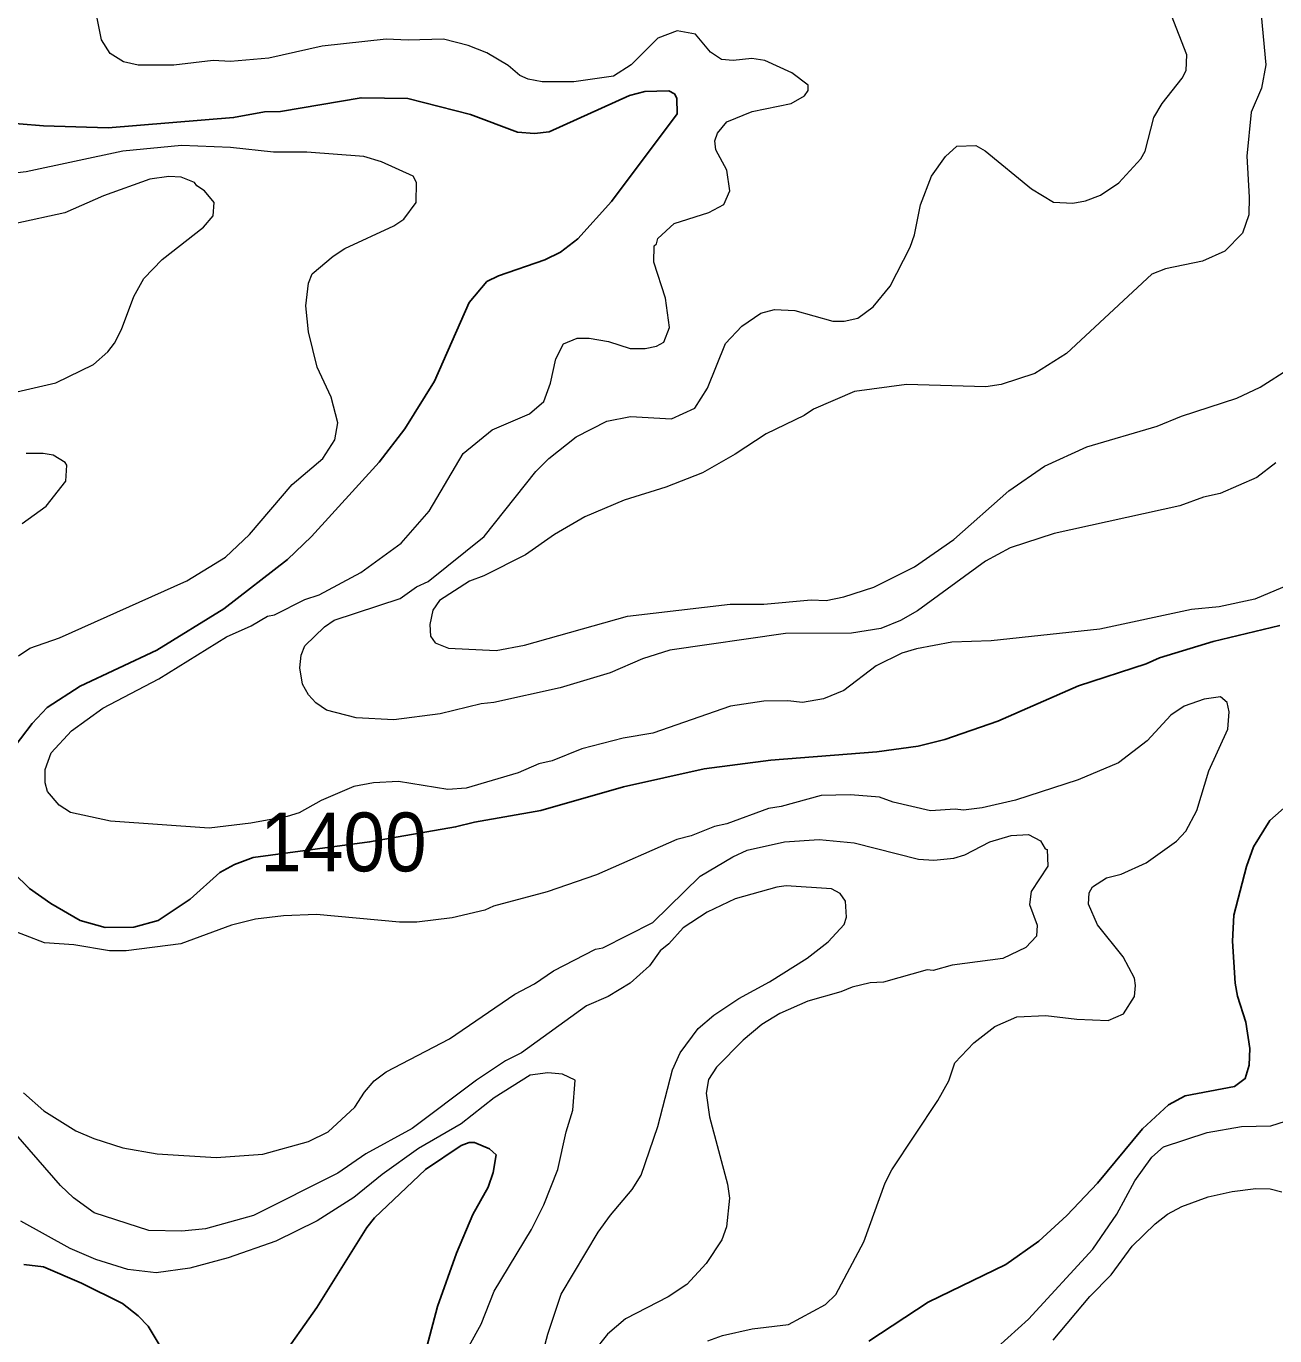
# Model space of a CAD drawing. Extents: x 598.3 to 623.2, y 6902.2 to 6930.1.
# Drawn here: x 603.994 to 605.691, y 6908.921 to 6910.701 of the extents above; entities that cross this region are included whole.
import ezdxf
from ezdxf.enums import TextEntityAlignment as Align

# ---------------------------------------------------------------- set-up
doc = ezdxf.new("R2010")
doc.units = 0
doc.header["$LTSCALE"] = 0.032
doc.layers.add('1', color=7, linetype='Continuous', lineweight=25)
doc.layers.add('2', color=7, linetype='Continuous', lineweight=13)
doc.layers.add('61', color=7, linetype='Continuous')

msp = doc.modelspace()

# ---------------------------------------------------------------- linework, layer by layer
at = {"layer": '1'}
for points in [[(603.9701, 6909.7117), (604.0021, 6909.7534), (604.0223, 6909.7751), (604.0673, 6909.8039), (604.1713, 6909.853), (604.2625, 6909.9092), (604.349, 6909.9763), (604.3814, 6910.0072), (604.4737, 6910.1083), (604.5084, 6910.1537), (604.5489, 6910.2185), (604.5958, 6910.3253), (604.62, 6910.3541), (604.6357, 6910.3617), (604.6987, 6910.3836), (604.7201, 6910.3937), (604.7436, 6910.4122), (604.7891, 6910.4626), (604.8784, 6910.5817), (604.8781, 6910.6032), (604.8749, 6910.6091), (604.8671, 6910.6131), (604.8344, 6910.6124), (604.8137, 6910.6068), (604.7046, 6910.5573), (604.6846, 6910.555), (604.6613, 6910.557), (604.5978, 6910.5809), (604.5126, 6910.6027), (604.4489, 6910.6037), (604.3393, 6910.5849), (604.3177, 6910.5848), (604.2756, 6910.5768), (604.1054, 6910.5631), (604.0172, 6910.5654), (603.9509, 6910.5711)], [(605.6977, 6909.8864), (605.607, 6909.8645), (605.5338, 6909.8425), (605.5157, 6909.8343), (605.4237, 6909.8045), (605.3144, 6909.7562), (605.2424, 6909.7316), (605.2061, 6909.7226), (605.1498, 6909.7146), (605.0057, 6909.7035), (604.9152, 6909.6915), (604.8056, 6909.667), (604.693, 6909.6349), (604.6029, 6909.6191), (604.5773, 6909.6126), (604.4606, 6909.5922), (604.3024, 6909.5711), (604.2768, 6909.5614), (604.2572, 6909.5507), (604.2166, 6909.5146), (604.173, 6909.4855), (604.1399, 6909.4763), (604.1013, 6909.4758), (604.067, 6909.4856), (604.0274, 6909.5084), (603.9985, 6909.529), (603.9766, 6909.5502)], [(605.635, 6909.4926), (605.6524, 6909.5589), (605.6619, 6909.5854), (605.6841, 6909.6213), (605.7264, 6909.6591)], [(605.1391, 6908.9135), (605.2195, 6908.9665), (605.3253, 6909.0179), (605.3698, 6909.0494), (605.4079, 6909.0844), (605.4496, 6909.1286), (605.5111, 6909.2022), (605.5461, 6909.2349), (605.5689, 6909.2469), (605.6358, 6909.2598), (605.6505, 6909.2706), (605.656, 6909.2889), (605.6569, 6909.3115), (605.6512, 6909.3472), (605.6399, 6909.3825), (605.6367, 6909.4003), (605.6334, 6909.4572), (605.635, 6909.4926)], [(604.5384, 6908.9059), (604.5526, 6908.9609), (604.5786, 6909.0331), (604.601, 6909.0859), (604.6218, 6909.1228), (604.6284, 6909.1429), (604.6326, 6909.1668), (604.6236, 6909.1749), (604.6029, 6909.1836), (604.5956, 6909.1836), (604.5851, 6909.1796), (604.5363, 6909.1469), (604.4671, 6909.0811), (604.4566, 6909.0681), (604.3888, 6908.9596), (604.3376, 6908.887)], [(604.2017, 6908.8638), (604.1595, 6908.9341), (604.1461, 6908.9482), (604.1245, 6908.965), (604.069, 6908.9925), (604.0173, 6909.0145), (603.9906, 6909.0178)]]:
    msp.add_lwpolyline(points, dxfattribs=at)
at = {"layer": '2'}
for points in [[(604.5611, 6910.6836), (604.5129, 6910.6821), (604.4831, 6910.6836), (604.396, 6910.674), (604.3234, 6910.6578), (604.2713, 6910.6529), (604.2481, 6910.6546), (604.1946, 6910.648), (604.1459, 6910.6481), (604.126, 6910.6525), (604.1081, 6910.6638), (604.0963, 6910.6827), (604.0898, 6910.7143)], [(604.3658, 6909.829), (604.3674, 6909.8461), (604.3724, 6909.8587), (604.3991, 6909.8848), (604.4124, 6909.8938), (604.502, 6909.9233), (604.5242, 6909.9388), (604.54, 6909.9463), (604.6161, 6910.0072), (604.6863, 6910.0959), (604.7041, 6910.1136), (604.7414, 6910.1431), (604.7829, 6910.164), (604.815, 6910.1704), (604.8709, 6910.1672), (604.9023, 6910.1817), (604.9197, 6910.2091), (604.9444, 6910.2698), (604.9662, 6910.2933), (604.9923, 6910.3112), (605.0109, 6910.3161), (605.0382, 6910.3146), (605.09, 6910.3), (605.1056, 6910.3), (605.1242, 6910.304), (605.1449, 6910.3197), (605.1678, 6910.3475), (605.1952, 6910.4006), (605.2012, 6910.4176), (605.2093, 6910.4581), (605.2241, 6910.4972), (605.2433, 6910.5241), (605.2587, 6910.5378), (605.2843, 6910.5387), (605.297, 6910.5317), (605.3602, 6910.48), (605.3901, 6910.4619), (605.4162, 6910.4603), (605.4336, 6910.4638), (605.454, 6910.4713), (605.4788, 6910.4882), (605.5085, 6910.5207), (605.5145, 6910.5312), (605.5263, 6910.5771), (605.5378, 6910.596), (605.565, 6910.6305), (605.5703, 6910.641), (605.5713, 6910.6619), (605.5502, 6910.7156)], [(605.6723, 6910.7162), (605.6787, 6910.6486), (605.6724, 6910.617), (605.6584, 6910.5841), (605.6528, 6910.5243), (605.656, 6910.4686), (605.6552, 6910.4446), (605.6469, 6910.4196), (605.6226, 6910.3953), (605.5924, 6910.3818), (605.5422, 6910.3712), (605.5235, 6910.364), (605.4074, 6910.2561), (605.3644, 6910.229), (605.3188, 6910.2142), (605.2981, 6910.211), (605.19, 6910.2141), (605.1194, 6910.2044), (605.0637, 6910.1806), (605.0512, 6910.1719), (604.9994, 6910.1468), (604.9575, 6910.1194), (604.9127, 6910.0938), (604.863, 6910.0744), (604.8063, 6910.0568), (604.7528, 6910.0341), (604.712, 6910.0103), (604.6724, 6909.9826), (604.6157, 6909.9541), (604.5962, 6909.9469), (604.5555, 6909.9204), (604.5463, 6909.9072), (604.5424, 6909.888), (604.5431, 6909.872), (604.5497, 6909.8629), (604.5679, 6909.8554), (604.6327, 6909.8523), (604.6712, 6909.8596), (604.8108, 6909.8993), (604.9504, 6909.9154), (604.9963, 6909.9154), (605.0606, 6909.9211), (605.0811, 6909.9203), (605.1052, 6909.9253), (605.1459, 6909.9386), (605.2012, 6909.9661), (605.2543, 6910.0032), (605.3292, 6910.0694), (605.3777, 6910.1029), (605.4351, 6910.1291), (605.5309, 6910.1575), (605.564, 6910.171), (605.6391, 6910.1954), (605.6709, 6910.2106), (605.7119, 6910.2367)], [(605.4527, 6909.8814), (605.3052, 6909.8656), (605.2519, 6909.8636), (605.2039, 6909.8548), (605.1836, 6909.8488), (605.149, 6909.8315), (605.105, 6909.7982), (605.0773, 6909.7867), (605.0487, 6909.7819), (605.0287, 6909.7842), (604.9961, 6909.7834), (604.9511, 6909.777), (604.8455, 6909.7401), (604.8051, 6909.7333), (604.7489, 6909.7188), (604.7085, 6909.7026), (604.6903, 6909.6984), (604.6626, 6909.6862), (604.5919, 6909.6654), (604.5668, 6909.6637), (604.4999, 6909.6742), (604.4656, 6909.6726), (604.4391, 6909.6678), (604.3947, 6909.6485), (604.3647, 6909.632), (604.3485, 6909.6268), (604.2992, 6909.6176), (604.2425, 6909.6111), (604.1085, 6909.6206), (604.054, 6909.6322), (604.0385, 6909.642), (604.0227, 6909.661), (604.0194, 6909.6724), (604.0194, 6909.6907), (604.0278, 6909.7133), (604.0554, 6909.7434), (604.0981, 6909.7741), (604.174, 6909.8139), (604.266, 6909.8708), (604.2995, 6909.8858), (604.3218, 6909.899), (604.3312, 6909.901), (604.3725, 6909.9217), (604.392, 6909.9281), (604.4487, 6909.9584), (604.5034, 6909.9985), (604.5416, 6910.042), (604.5878, 6910.1202), (604.627, 6910.1525), (604.678, 6910.1743), (604.6975, 6910.1907), (604.7063, 6910.2156), (604.7138, 6910.2487), (604.7238, 6910.2691), (604.7425, 6910.2772), (604.7589, 6910.2772), (604.7854, 6910.2726), (604.8148, 6910.2628), (604.835, 6910.2628), (604.8503, 6910.2659), (604.8602, 6910.2717), (604.8683, 6910.2913), (604.8628, 6910.3313), (604.8466, 6910.3801), (604.8474, 6910.4027), (604.8506, 6910.4054), (604.8523, 6910.4123), (604.8742, 6910.4327), (604.9217, 6910.4479), (604.942, 6910.4585), (604.9502, 6910.4772), (604.9459, 6910.5053), (604.9311, 6910.533), (604.9299, 6910.545), (604.9333, 6910.5557), (604.9462, 6910.571), (604.9804, 6910.5849), (605.0334, 6910.5961), (605.0516, 6910.6062), (605.0563, 6910.6138), (605.0563, 6910.6211), (605.0344, 6910.6375), (604.9978, 6910.6546), (604.9798, 6910.657), (604.9545, 6910.6546), (604.9386, 6910.6558), (604.9236, 6910.6657), (604.9032, 6910.6901), (604.8784, 6910.6949), (604.8521, 6910.685), (604.8162, 6910.6484), (604.7922, 6910.6333), (604.7382, 6910.6254), (604.695, 6910.6254), (604.6762, 6910.6292), (604.6647, 6910.6341), (604.6489, 6910.6474), (604.6197, 6910.6648), (604.5943, 6910.6749), (604.5611, 6910.6836)], [(603.9833, 6909.8454), (603.9988, 6909.8554), (604.039, 6909.8698), (604.2123, 6909.9472), (604.2648, 6909.9793), (604.2971, 6910.0103), (604.3551, 6910.0781), (604.3969, 6910.1134), (604.4134, 6910.1388), (604.4175, 6910.1621), (604.4085, 6910.1966), (604.3893, 6910.2378), (604.3776, 6910.2854), (604.3738, 6910.3208), (604.3773, 6910.3519), (604.3826, 6910.3645), (604.4108, 6910.3884), (604.4268, 6910.3988), (604.4935, 6910.4297), (604.507, 6910.4388), (604.5236, 6910.4613), (604.5244, 6910.4885), (604.5195, 6910.4973), (604.4769, 6910.5167), (604.4527, 6910.5241), (604.3752, 6910.5298), (604.33, 6910.5299), (604.2716, 6910.5363), (604.2047, 6910.5387), (604.1251, 6910.5314), (603.994, 6910.5031), (603.9582, 6910.499)], [(603.9573, 6910.1988), (604.0342, 6910.2164), (604.0855, 6910.2413), (604.1048, 6910.2583), (604.114, 6910.27), (604.1235, 6910.2889), (604.1402, 6910.3337), (604.1537, 6910.3582), (604.1784, 6910.3837), (604.2346, 6910.4279), (604.2481, 6910.4431), (604.2495, 6910.4615), (604.2362, 6910.4773), (604.2256, 6910.4839), (604.2225, 6910.4884), (604.2046, 6910.4958), (604.1878, 6910.4967), (604.162, 6910.4932), (604.0989, 6910.4705), (604.0463, 6910.4473), (603.9799, 6910.4328)], [(603.9883, 6910.025), (604.0212, 6910.0486), (604.0476, 6910.0826), (604.0491, 6910.1042), (604.0468, 6910.1081), (604.0304, 6910.1178), (604.0171, 6910.1202), (603.9936, 6910.1202)], [(605.6919, 6910.1075), (605.6661, 6910.0876), (605.6162, 6910.0658), (605.5936, 6910.061), (605.5617, 6910.0491), (605.3909, 6910.0116), (605.331, 6909.9921), (605.2977, 6909.9739), (605.205, 6909.9064), (605.1818, 6909.8931), (605.1553, 6909.8823), (605.1154, 6909.8758), (605.0255, 6909.8757), (604.8684, 6909.8531), (604.8312, 6909.8409), (604.7873, 6909.8222), (604.7193, 6909.8017), (604.6295, 6909.7816), (604.6121, 6909.7801), (604.5566, 6909.7665), (604.4934, 6909.7584), (604.4424, 6909.7609), (604.402, 6909.7715), (604.3876, 6909.7812), (604.3773, 6909.7921), (604.3695, 6909.8068), (604.3658, 6909.829)], [(605.7269, 6909.9491), (605.6637, 6909.922), (605.6149, 6909.9118), (605.5773, 6909.9081), (605.4527, 6909.8814)], [(604.92, 6908.914), (604.94, 6908.9214), (604.9804, 6908.9303), (605.0297, 6908.9363), (605.0803, 6908.9635), (605.0942, 6908.9772), (605.1321, 6909.0488), (605.1613, 6909.1289), (605.1703, 6909.1464), (605.2329, 6909.2406), (605.2479, 6909.2673), (605.2559, 6909.292), (605.2817, 6909.319), (605.3102, 6909.3414), (605.3399, 6909.3545), (605.3797, 6909.3561), (605.4216, 6909.3513), (605.4643, 6909.3496), (605.485, 6909.3584), (605.4998, 6909.382), (605.5014, 6909.3971), (605.4999, 6909.4069), (605.4844, 6909.4362), (605.4495, 6909.4794), (605.4377, 6909.5078), (605.4383, 6909.523), (605.4431, 6909.5314), (605.4621, 6909.5436), (605.4818, 6909.5486), (605.5158, 6909.564), (605.5573, 6909.5933), (605.5696, 6909.607), (605.5846, 6909.6348), (605.6011, 6909.6891), (605.627, 6909.7457), (605.6286, 6909.7693), (605.6259, 6909.7819), (605.617, 6909.7895), (605.5945, 6909.7865), (605.5676, 6909.7769), (605.5496, 6909.7645), (605.5171, 6909.7297), (605.4781, 6909.6998), (605.4235, 6909.6765), (605.3382, 6909.6492), (605.2932, 6909.6384), (605.2676, 6909.6354), (605.2565, 6909.6369), (605.2228, 6909.6346), (605.1721, 6909.6464), (605.1536, 6909.6533), (605.114, 6909.6563), (605.074, 6909.6555), (605.02, 6909.6404), (605.0028, 6909.6377), (604.9459, 6909.6167), (604.9291, 6909.6133), (604.8974, 6909.6005), (604.8781, 6909.5956), (604.769, 6909.5475), (604.702, 6909.5245), (604.6291, 6909.5051)], [(603.9903, 6909.2514), (604.018, 6909.2269), (604.0611, 6909.1996), (604.0856, 6909.1889), (604.1251, 6909.1764), (604.1718, 6909.1683), (604.2522, 6909.1635), (604.3155, 6909.168), (604.3777, 6909.1851), (604.4044, 6909.1981), (604.4406, 6909.2318), (604.4535, 6909.2521), (604.4667, 6909.2675), (604.4829, 6909.2798), (604.5692, 6909.3247), (604.6578, 6909.3851), (604.6847, 6909.3992), (604.7103, 6909.417), (604.7676, 6909.4465), (604.7776, 6909.4483), (604.8453, 6909.4828), (604.9098, 6909.5455), (604.954, 6909.5721), (604.9737, 6909.5811), (605.0242, 6909.5925), (605.0714, 6909.5956), (605.1192, 6909.5909), (605.2066, 6909.569), (605.2272, 6909.5674), (605.2545, 6909.5703), (605.2696, 6909.5748), (605.3034, 6909.5922), (605.3326, 6909.6012), (605.356, 6909.6022), (605.3723, 6909.5937), (605.3786, 6909.5828), (605.3815, 6909.5818), (605.3824, 6909.5595), (605.3597, 6909.5247), (605.3574, 6909.5072), (605.3679, 6909.4791), (605.3667, 6909.4642), (605.3522, 6909.4487), (605.3212, 6909.4339), (605.2521, 6909.4248), (605.2266, 6909.4177), (605.2182, 6909.4184), (605.1588, 6909.4016), (605.1407, 6909.4006), (605.1164, 6909.395), (605.1011, 6909.3883), (605.0559, 6909.3757), (605.018, 6909.3592), (604.9936, 6909.3442), (604.968, 6909.3229), (604.9319, 6909.2861), (604.921, 6909.2691), (604.9179, 6909.2507), (604.9224, 6909.2185), (604.9469, 6909.127)], [(604.6795, 6908.8362), (604.7026, 6908.9233), (604.7209, 6908.9774), (604.7712, 6909.062), (604.7877, 6909.0851), (604.8175, 6909.1196), (604.8294, 6909.1395), (604.8524, 6909.2053), (604.872, 6909.2824), (604.8825, 6909.3057), (604.9069, 6909.3385), (604.9283, 6909.3568), (604.9621, 6909.3794), (605.0042, 6909.4021), (605.0552, 6909.4344), (605.0837, 6909.4565), (605.1054, 6909.4799), (605.1088, 6909.49), (605.1072, 6909.5115), (605.0998, 6909.522), (605.0881, 6909.5285), (605.0266, 6909.5325), (605.0141, 6909.5309), (604.9575, 6909.5147), (604.9192, 6909.4969), (604.8868, 6909.4757), (604.8672, 6909.4537)], [(604.6291, 6909.5051), (604.6169, 6909.4995), (604.5725, 6909.4889), (604.5245, 6909.4832), (604.5013, 6909.4831), (604.3882, 6909.4936), (604.3437, 6909.492), (604.3053, 6909.4873), (604.273, 6909.4792), (604.2038, 6909.4538), (604.1298, 6909.4443), (604.107, 6909.4444), (604.0587, 6909.4525), (604.0187, 6909.4552), (603.967, 6909.4748)], [(604.8672, 6909.4537), (604.8553, 6909.4441), (604.8409, 6909.424), (604.8147, 6909.4001), (604.7848, 6909.3822), (604.7552, 6909.3694), (604.667, 6909.3056), (604.6453, 6909.2949), (604.6057, 6909.2683), (604.5185, 6909.2029), (604.4554, 6909.1681), (604.4173, 6909.1418), (604.3028, 6909.0843), (604.2373, 6909.0663), (604.2053, 6909.0631), (604.1604, 6909.0639), (604.0863, 6909.0883), (604.0582, 6909.1083), (604.0405, 6909.1251), (603.9368, 6909.2441)], [(604.5957, 6908.9071), (604.6123, 6908.9369), (604.6298, 6908.9816), (604.6805, 6909.0653), (604.6973, 6909.0988), (604.7165, 6909.1468), (604.7275, 6909.1982), (604.7365, 6909.2275), (604.7398, 6909.2684), (604.7227, 6909.2767), (604.7027, 6909.2784), (604.6788, 6909.275), (604.6296, 6909.2445), (604.585, 6909.2089), (604.5268, 6909.1755), (604.4776, 6909.1401), (604.4391, 6909.1087), (604.3894, 6909.077), (604.3329, 6909.0494), (604.2684, 6909.0268), (604.2163, 6909.0129), (604.1705, 6909.0064), (604.1318, 6909.0112), (604.0884, 6909.0248), (604.0536, 6909.0398), (603.9866, 6909.0768)], [(605.314, 6908.9053), (605.3561, 6908.9436), (605.4436, 6909.0386), (605.4762, 6909.0863), (605.5005, 6909.1316), (605.5237, 6909.1638), (605.5394, 6909.1779), (605.5989, 6909.1975), (605.6453, 6909.2055), (605.6851, 6909.2062), (605.7053, 6909.2126)], [(604.9469, 6909.127), (604.9494, 6909.1078), (604.9454, 6909.069), (604.939, 6909.0515), (604.918, 6909.0193), (604.8918, 6908.9907), (604.8663, 6908.9738), (604.8083, 6908.9439), (604.7836, 6908.9232), (604.7645, 6908.8987)], [(605.3895, 6908.9148), (605.4395, 6908.9745), (605.4685, 6909.004), (605.4967, 6909.0428), (605.5279, 6909.0733), (605.545, 6909.0864), (605.5644, 6909.0969), (605.6, 6909.1099), (605.6329, 6909.1173), (605.6648, 6909.1213), (605.6842, 6909.1206), (605.7004, 6909.1165)]]:
    msp.add_lwpolyline(points, dxfattribs=at)

# ---------------------------------------------------------------- texts
at = {"layer": '61', "width": 0.95}
msp.add_text('1400', height=0.08, dxfattribs=at).set_placement((604.4249, 6909.5522), align=Align.CENTER)

doc.saveas('drawing.dxf')
